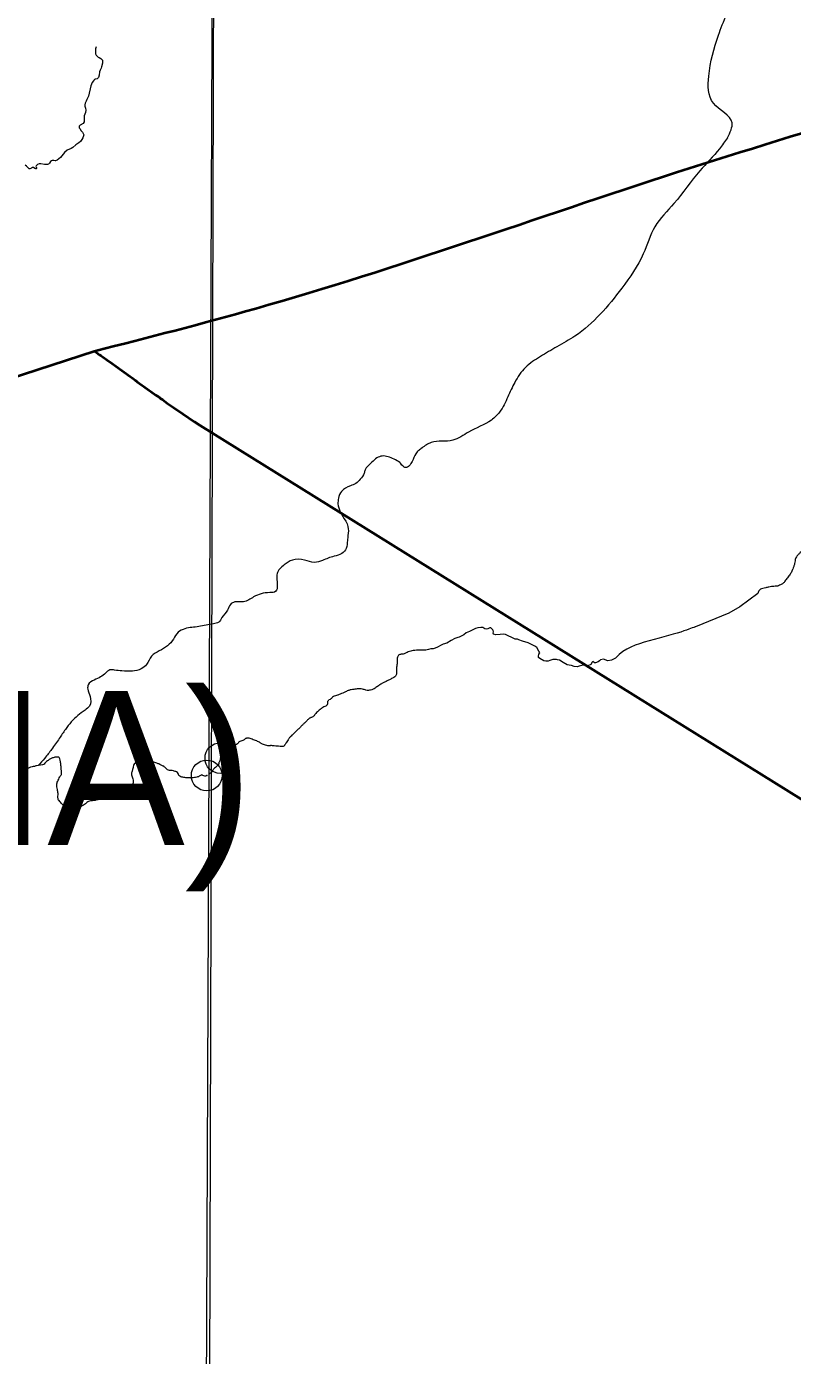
# Model space of a CAD drawing. Extents: x -1643653 to 4543381, y 1624270 to 13878484.
# Drawn here: x 596025 to 598511, y 8913437 to 8917753 of the extents above; entities that cross this region are included whole.
import ezdxf

# ---------------------------------------------------------------- set-up
doc = ezdxf.new("R2010")
doc.units = 0
doc.header["$LTSCALE"] = 200
doc.header["$PDMODE"] = 32
doc.header["$PDSIZE"] = 100
doc.layers.add('1', color=7, linetype='Continuous', lineweight=13)
doc.layers.add('6', color=7, linetype='Continuous', lineweight=13)

msp = doc.modelspace()

# ---------------------------------------------------------------- linework, layer by layer
at = {"layer": '1', "lineweight": 25}
msp.add_spline([(814781, 9009175.5), (814787.2, 9009173.4), (814796.9, 9009173.4), (814799.4, 9009172.4), (814805.1, 9009174.5), (814805.6, 9009176.5), (814811.7, 9009179.5), (814811.7, 9009179.5), (814801.5, 9009181), (814790.7, 9009181.5), (814784.1, 9009183.1), (814777.4, 9009185.1), (814778.4, 9009175.5)], degree=3, dxfattribs=at)
at = {"layer": '6', "lineweight": 40}
msp.add_line((590967.2, 8914985.2), (596244.3, 8916699.1), dxfattribs=at)
at = {"layer": '6'}
msp.add_line((598196.1, 8915803.3), (598191.4, 8915802), dxfattribs=at)
for points in [[(596655.5, 8924715.8), (596593.3, 8909930.3), (596531.7, 8896026.7)], [(596250.8, 8917687.3), (596248.7, 8917681.4), (596248.1, 8917671), (596249, 8917665.2), (596250.3, 8917660.7), (596252.4, 8917658.3), (596257.1, 8917654.4), (596260, 8917652.4), (596265.8, 8917650), (596270.7, 8917645.6), (596271.6, 8917643.7), (596271.6, 8917639.8), (596271.1, 8917634.4), (596268.2, 8917622.7), (596266.4, 8917617.8), (596263.4, 8917612), (596261.6, 8917606.8), (596260.5, 8917595.7), (596257.9, 8917588.2), (596255.4, 8917584.5), (596254.1, 8917583.7), (596249.3, 8917582.1), (596247.7, 8917582.2), (596245.3, 8917581.6), (596243.9, 8917580.7), (596243.9, 8917579.6), (596241.9, 8917577.3), (596238.1, 8917571.8), (596235.6, 8917566.4), (596233.7, 8917560.8), (596225.3, 8917527.3), (596220.9, 8917516.5), (596217.8, 8917510.6), (596215.1, 8917504.6), (596213.8, 8917499.6), (596214, 8917494.4), (596216, 8917488.3), (596217.2, 8917482.2), (596216.5, 8917474.5), (596212, 8917463.7), (596211.4, 8917457.9), (596212, 8917444.1), (596208.6, 8917438.8), (596198.3, 8917433.1), (596196.1, 8917430.4), (596195.8, 8917429.7), (596196, 8917424.9), (596198, 8917421.9), (596202, 8917414.9), (596206.1, 8917410.2), (596210.3, 8917401.9), (596209.8, 8917398), (596207.8, 8917392.2), (596204.3, 8917386.2), (596200.2, 8917380.3), (596194.8, 8917375.6), (596184.8, 8917369.3), (596174.7, 8917360.8), (596169.5, 8917357.7), (596156.6, 8917352.1), (596148.4, 8917343.8), (596135.3, 8917328.5), (596124.4, 8917319.8), (596118.9, 8917317.7), (596117.4, 8917317.7), (596113, 8917318.7), (596108, 8917318.5), (596105.3, 8917317.5), (596102.6, 8917314.5), (596099.2, 8917309.4), (596096.2, 8917306.2), (596092.9, 8917305.2), (596082.5, 8917305), (596071, 8917307.3), (596065.1, 8917307.5), (596059.9, 8917305.8), (596055.6, 8917301.1), (596055.1, 8917299.1), (596056.1, 8917296.6), (596057.1, 8917295.3), (596057.1, 8917292.5), (596056.6, 8917291.9), (596055.6, 8917291.5), (596054.9, 8917291.5), (596052, 8917292.5), (596047.6, 8917295.3), (596044.3, 8917295.4), (596043.6, 8917295.2), (596040.6, 8917293.5), (596035.6, 8917291.4), (596033.7, 8917290.9), (596033, 8917291.3), (596024.9, 8917299.5), (596019.8, 8917302.8)], [(598399.1, 8915912.4), (598340.5, 8915868.7), (598304.9, 8915847.9), (598196.3, 8915803.6)], [(597536.7, 8915796.5), (597536.7, 8915796.4), (597532.6, 8915800.1), (597531, 8915800.8), (597528.8, 8915800.3), (597522.5, 8915797.4), (597517.3, 8915796.2), (597513, 8915797.6), (597505.7, 8915801.4), (597499.6, 8915801.8), (597489.9, 8915800.1), (597482.3, 8915798.3), (597472, 8915792.4), (597462.6, 8915789), (597452.4, 8915784.3), (597444.2, 8915777.8), (597429.3, 8915770.4), (597425, 8915769.3), (597415.4, 8915765.7), (597403.9, 8915759.6), (597389.8, 8915751.1), (597377.4, 8915746.9), (597371.4, 8915743.9), (597359.3, 8915737.8), (597351.4, 8915734.2), (597345.1, 8915732.4), (597337.3, 8915731.7), (597330.1, 8915730.5), (597320.6, 8915727.8), (597299.3, 8915727.7)], [(597888.8, 8915696.3), (597884.6, 8915693.6), (597881.1, 8915690), (597872.4, 8915686.8), (597868.8, 8915687), (597866.2, 8915688.5), (597863.5, 8915690.6), (597861.7, 8915689.4), (597857.2, 8915681.7), (597847.4, 8915676.6), (597845.6, 8915676.6), (597831.6, 8915678.7), (597827.2, 8915678.4), (597818.5, 8915675.8), (597812.3, 8915674), (597803.3, 8915674.9), (597794.1, 8915678.1), (597786.7, 8915679.6), (597779.6, 8915680.3), (597767.1, 8915687.8), (597754.8, 8915694.9), (597749.2, 8915696.4), (597745, 8915697.6), (597733.1, 8915697.6), (597723.9, 8915694), (597718.2, 8915691.9), (597710.5, 8915691.6), (597704.2, 8915692.8), (597691.1, 8915700.8), (597687.3, 8915703.8), (597687, 8915708.6), (597688.2, 8915714.5), (597690.8, 8915719), (597688.5, 8915724.6), (597681.3, 8915736.5), (597675.1, 8915741), (597653.9, 8915751.4), (597635.2, 8915756.7), (597623.3, 8915761.8), (597618.3, 8915763.5), (597611.5, 8915763.2), (597604.9, 8915767.1), (597598.4, 8915770.6), (597590.3, 8915773.3), (597580.2, 8915778.7), (597573.1, 8915779.6), (597563, 8915778.7), (597548.4, 8915777.2), (597540.6, 8915780.2), (597539.4, 8915783.1), (597541.2, 8915787.9), (597540, 8915791.4), (597538.2, 8915794.4), (597537.3, 8915795.3), (597536.7, 8915796.4)], [(598196.1, 8915803.3), (598191.4, 8915802), (598186.4, 8915800.3), (598180.9, 8915798.3), (598174.7, 8915795.9), (598167.4, 8915793.1), (598158.9, 8915790.1), (598148.8, 8915786.8), (598137.1, 8915783.2), (598123.8, 8915779.5), (598109.4, 8915775.6), (598094.1, 8915771.4), (598078.3, 8915767.2), (598062.2, 8915762.8), (598046.1, 8915758.2), (598030.5, 8915753.6), (598015.4, 8915748.9), (598001, 8915743.7), (597987.2, 8915737.9), (597973.9, 8915731.2), (597961.2, 8915723.1), (597949.1, 8915713.5), (597937.4, 8915702.1)], [(597937.4, 8915702.1), (597924.5, 8915695), (597912.4, 8915693.6), (597898.5, 8915698.1), (597888.8, 8915696.3)], [(596056.9, 8915352.1), (596055, 8915351.9), (596050.4, 8915349.8), (596046.1, 8915349.5), (596042.6, 8915348.8), (596037.9, 8915347.3), (596020.8, 8915339.2)], [(596056.9, 8915352.1), (596055, 8915351.9), (596050.4, 8915349.8), (596046.1, 8915349.5), (596042.6, 8915348.8), (596037.9, 8915347.3), (596020.8, 8915339.2)]]:
    msp.add_lwpolyline(points, dxfattribs=at)
msp.add_lwpolyline([(607600.8, 8920952.4), (596639.8, 8920989.8), (596608.8, 8909934.4), (607569.8, 8909894.9)], close=True, dxfattribs=at)
at = {"layer": '6', "lineweight": 40}
for points in [[(596245.7, 8916698.7), (596252, 8916694.7), (596261.5, 8916687.4), (596267.4, 8916683.6), (596272.9, 8916679.3), (596284.8, 8916671.1), (596302.1, 8916658.7), (596315, 8916649.8), (596360.9, 8916616.4), (596367.5, 8916612.2), (596371.8, 8916608.8), (596377.7, 8916604.7), (596383.4, 8916599.9), (596399.5, 8916588.4), (596405.6, 8916584.3), (596422.1, 8916572.3), (596428.7, 8916568.1), (596444.9, 8916556.3), (596454.8, 8916549.8), (596459.8, 8916545.5), (596465.6, 8916541.6), (596476.8, 8916533.4), (596481.9, 8916528.6), (596501.9, 8916516.5), (596532.1, 8916495.5), (596570.5, 8916469.4), (596588.2, 8916457.2)], [(596588.2, 8916457.2), (598619.5, 8915193.9), (599198.7, 8914813.4)]]:
    msp.add_lwpolyline(points, dxfattribs=at)
at = {"layer": '6'}
for points in [[(598300.5, 8917392.3), (598315.3, 8917441.1), (598255.3, 8917504.1), (598239.6, 8917592.4), (598271.1, 8917724.9), (598331, 8917860.5), (598362.6, 8917945.7), (598337.3, 8918008.8), (598271.1, 8918059.2), (598264.8, 8918122.3), (598283.7, 8918169.6), (598293.2, 8918216.9), (598258.5, 8918251.6), (598220.6, 8918330.5), (598230.1, 8918494.5), (598230.1, 8918586), (598223.8, 8918652.2), (598198.6, 8918705.8), (598223.8, 8918775.2), (598277.4, 8918895.6), (598337.3, 8919006), (598365.7, 8919135.4), (598368.9, 8919223.8), (598359.4, 8919260.4), (598397.3, 8919298.2), (598463.5, 8919374), (598532.9, 8919493.9), (598564.4, 8919569.6), (598630.7, 8919607.5), (598678, 8919639.1), (598668.5, 8919676.9), (598715.8, 8919736.9), (598775.8, 8919809.5), (598854.6, 8919853.7), (598920.8, 8919907.3)], [(598300.5, 8917392.3), (598274.5, 8917356.4), (598210.7, 8917284.6), (598126.9, 8917178.9), (598065.1, 8917103.1), (598027.2, 8917015.3), (597957.4, 8916903.6), (597805.4, 8916748), (597746.9, 8916713.4), (597693.1, 8916681.5), (597644.5, 8916646.3), (597609.9, 8916597.7), (597587.3, 8916550.5), (597560.7, 8916501.3), (597534.1, 8916475.4), (597459.7, 8916436.1), (597409.1, 8916409.5), (597338.7, 8916402.2), (597308.1, 8916384.3)], [(598300.5, 8917392.3), (598274.5, 8917356.4), (598210.7, 8917284.6), (598126.9, 8917178.9), (598065.1, 8917103.1), (598027.2, 8917015.3), (597957.4, 8916903.6), (597805.4, 8916748), (597746.9, 8916713.4), (597693.1, 8916681.5), (597644.5, 8916646.3), (597609.9, 8916597.7), (597587.3, 8916550.5), (597560.7, 8916501.3), (597534.1, 8916475.4), (597459.7, 8916436.1), (597409.1, 8916409.5), (597338.7, 8916402.2), (597308.1, 8916384.3)], [(597309, 8916384.8), (597298, 8916376.9), (597288.7, 8916365.8), (597276.9, 8916341), (597267.3, 8916326.9), (597255.5, 8916320.7), (597246.2, 8916326.2), (597236.2, 8916337.3), (597218.1, 8916348), (597179, 8916358.4), (597162, 8916352.1), (597146.1, 8916338.1), (597123.9, 8916313.6), (597120.6, 8916302.2), (597108.3, 8916282.9), (597093.6, 8916269.3), (597076.2, 8916261.9), (597047.7, 8916243.4), (597037.4, 8916221.2), (597035.2, 8916203.4)], [(597309, 8916384.8), (597298, 8916376.9), (597288.7, 8916365.8), (597276.9, 8916341), (597267.3, 8916326.9), (597255.5, 8916320.7), (597246.2, 8916326.2), (597236.2, 8916337.3), (597218.1, 8916348), (597179, 8916358.4), (597162, 8916352.1), (597146.1, 8916338.1), (597123.9, 8916313.6), (597120.6, 8916302.2), (597108.3, 8916282.9), (597093.6, 8916269.3), (597076.2, 8916261.9), (597047.7, 8916243.4), (597037.4, 8916221.2), (597035.2, 8916203.4)], [(597035.2, 8916203.4), (597043.3, 8916176.8), (597061, 8916146.8), (597068.4, 8916129.5), (597068.4, 8916100.6), (597066.6, 8916084), (597062.5, 8916058.5), (597048.1, 8916041.8), (597023, 8916032.9), (596985.6, 8916019.6), (596959, 8916013), (596927.2, 8916020.7), (596887.7, 8916020.4), (596861.1, 8916004.8), (596838.5, 8915976.4), (596837.4, 8915961.9), (596838.9, 8915938.3), (596833.7, 8915919), (596814.1, 8915915), (596762, 8915900.6), (596729.5, 8915884.7), (596700.6, 8915884.3), (596686.6, 8915876.5), (596677, 8915857.3), (596658.5, 8915833.6), (596648.5, 8915818.4), (596631.9, 8915813.6), (596583.8, 8915804.4), (596538.7, 8915797.4), (596516.6, 8915785.9), (596501.4, 8915764.1), (596482.2, 8915741.9), (596455.2, 8915725.2), (596430.8, 8915708.2), (596414.2, 8915681.6), (596396.8, 8915667.2), (596368.3, 8915659.8), (596334.3, 8915660.2), (596310.7, 8915663.1), (596295.2, 8915663.9), (596281.1, 8915653.5), (596265.2, 8915640.9), (596244.1, 8915630.9), (596224.9, 8915615.4), (596223.1, 8915601.7), (596230.8, 8915577.4), (596229, 8915546.4), (596214.6, 8915533.4), (596190.9, 8915515.3), (596169.8, 8915495), (596150.6, 8915470.2), (596131, 8915441.4), (596105.9, 8915405.6), (596083.7, 8915377.1), (596062.6, 8915352.7)], [(597035.2, 8916203.4), (597043.3, 8916176.8), (597061, 8916146.8), (597068.4, 8916129.5), (597068.4, 8916100.6), (597066.6, 8916084), (597062.5, 8916058.5), (597048.1, 8916041.8), (597023, 8916032.9), (596985.6, 8916019.6), (596959, 8916013), (596927.2, 8916020.7), (596887.7, 8916020.4), (596861.1, 8916004.8), (596838.5, 8915976.4), (596837.4, 8915961.9), (596838.9, 8915938.3), (596833.7, 8915919), (596814.1, 8915915), (596762, 8915900.6), (596729.5, 8915884.7), (596700.6, 8915884.3), (596686.6, 8915876.5), (596677, 8915857.3), (596658.5, 8915833.6), (596648.5, 8915818.4), (596631.9, 8915813.6), (596583.8, 8915804.4), (596538.7, 8915797.4), (596516.6, 8915785.9), (596501.4, 8915764.1), (596482.2, 8915741.9), (596455.2, 8915725.2), (596430.8, 8915708.2), (596414.2, 8915681.6), (596396.8, 8915667.2), (596368.3, 8915659.8), (596334.3, 8915660.2), (596310.7, 8915663.1), (596295.2, 8915663.9), (596281.1, 8915653.5), (596265.2, 8915640.9), (596244.1, 8915630.9), (596224.9, 8915615.4), (596223.1, 8915601.7), (596230.8, 8915577.4), (596229, 8915546.4), (596214.6, 8915533.4), (596190.9, 8915515.3), (596169.8, 8915495), (596150.6, 8915470.2), (596131, 8915441.4), (596105.9, 8915405.6), (596083.7, 8915377.1), (596062.6, 8915352.7)]]:
    msp.add_spline(points, degree=3, dxfattribs=at)
at = {"layer": '6', "lineweight": 40}
msp.add_spline([(596244.3, 8916699.1), (596768.6, 8916837.7), (598135.3, 8917279.9), (599449.7, 8917687.2), (600558.2, 8918071.1)], degree=3, dxfattribs=at)
at = {"layer": '6'}
for points in [[(598679.5, 8916286.3), (598678.8, 8916285.7), (598676.5, 8916284.7), (598673.8, 8916283), (598669.9, 8916281.6), (598665.8, 8916281.6), (598661, 8916282.2), (598658.3, 8916283.1), (598654, 8916284.1), (598650, 8916283.7), (598648.7, 8916281.8), (598648, 8916277.7), (598648, 8916275.1), (598649.7, 8916271.8), (598651.9, 8916267.3), (598651.9, 8916263), (598648.3, 8916258.8), (598644, 8916256.1), (598639.5, 8916253.8), (598636.1, 8916251.4), (598631.7, 8916247.3), (598626.6, 8916242.6), (598622.3, 8916238.7), (598618.9, 8916234.5), (598615.1, 8916228.9), (598613.5, 8916224.3), (598612.7, 8916220.8), (598614.4, 8916218.5), (598621, 8916217.1), (598626.8, 8916214.2), (598633, 8916210.8), (598635.1, 8916207.7), (598637.2, 8916203.7), (598636.7, 8916200), (598632.4, 8916196.2), (598628.8, 8916194.5), (598625.1, 8916193.8), (598621.6, 8916187.9), (598619, 8916182.7), (598617.6, 8916180), (598616.8, 8916177.7), (598616.8, 8916174.6), (598617.8, 8916170.6), (598619.8, 8916163.9), (598621.8, 8916158), (598623.8, 8916151), (598622.9, 8916145.1), (598616.7, 8916137.4), (598611.9, 8916132.6), (598609.7, 8916127.3), (598605.8, 8916120.6), (598598.2, 8916118), (598588.6, 8916117.2), (598581.9, 8916118.5), (598576.4, 8916118.5), (598572.5, 8916116.3), (598566.9, 8916112), (598560.8, 8916108.9), (598556.5, 8916105.6), (598551.7, 8916102.2), (598547.7, 8916098.3), (598545.4, 8916092.1), (598545.5, 8916088.6), (598545.5, 8916082.7), (598546.1, 8916078.2), (598549, 8916072.8), (598552.4, 8916067.2), (598554.1, 8916062.7), (598552.4, 8916057.7), (598549.3, 8916053.8), (598543, 8916049.8), (598536.7, 8916044.7), (598530.5, 8916038.6), (598524.2, 8916031), (598521.6, 8916025.1), (598519.9, 8916018.9), (598518.5, 8916009.1), (598515.9, 8915999), (598512, 8915990.6), (598510.7, 8915987.1), (598507, 8915979.5)], [(598507, 8915979.5), (598506.3, 8915978.3), (598504.1, 8915974.2), (598500.6, 8915968.8), (598495.5, 8915963.2), (598490.6, 8915957.9), (598487.8, 8915952.3), (598481.2, 8915943.3), (598472.1, 8915940.8), (598465.8, 8915936.9), (598460, 8915935.2), (598451.5, 8915935.2), (598442.9, 8915934.1), (598435.2, 8915933), (598424.8, 8915930.2), (598415.1, 8915928.8), (598407.4, 8915925.7), (598403.4, 8915922.2), (598401.1, 8915917.3), (598399.1, 8915912.4)], [(597298.7, 8915727.7), (597286.5, 8915727.3), (597279.7, 8915726.6), (597272.2, 8915725.1), (597263.9, 8915722.5), (597256.4, 8915718.6), (597253.8, 8915717.1), (597247.7, 8915714.7), (597240.7, 8915714.6), (597236.7, 8915713.7), (597232.5, 8915711.4), (597229.7, 8915707.7), (597228.2, 8915702.2), (597228.1, 8915696), (597228.3, 8915688.1), (597227.3, 8915679.6), (597226, 8915672.8), (597225.9, 8915664.2), (597226.3, 8915652.2), (597225.5, 8915647.3), (597223.2, 8915642.8), (597218.2, 8915640.3), (597210.6, 8915635.6), (597207.3, 8915634.1)], [(597207.3, 8915634.1), (597201.3, 8915630.8), (597196, 8915627.9), (597184.1, 8915622.6), (597177.1, 8915619.2), (597167.4, 8915612.4), (597156, 8915604), (597150.1, 8915600.8), (597141.5, 8915598.1), (597134.8, 8915596.5), (597127.1, 8915597.9), (597115.2, 8915601.2), (597107.2, 8915602.7), (597101.2, 8915602.8), (597094.6, 8915600.8), (597087.2, 8915600.4), (597079.1, 8915599.7), (597070.8, 8915597.5), (597062, 8915593.4), (597040.8, 8915583.9), (597034.3, 8915581.3), (597027.3, 8915579.8), (597020.4, 8915577.5), (597016, 8915573.5), (597013.2, 8915569.2), (597009.5, 8915566.9), (597006.2, 8915566.3)], [(597006.7, 8915565.5), (597003.8, 8915564.7), (597001.6, 8915560.2), (597001.6, 8915556.2), (597001.6, 8915552.5), (597000.3, 8915550.4), (596999.4, 8915548.5), (596996.7, 8915546.4), (596990.5, 8915543.3), (596984, 8915540.4), (596976, 8915534.6), (596962.2, 8915521.2), (596959.3, 8915516.4), (596956.8, 8915512.6), (596954.2, 8915511.2), (596950.2, 8915509.5), (596946.2, 8915507.7), (596943.7, 8915506.8), (596941.3, 8915505), (596936.7, 8915501.2), (596934.7, 8915498.3), (596929.8, 8915494.5), (596925.8, 8915490.1), (596923.2, 8915487.4), (596920.8, 8915484.5), (596916.7, 8915482.2), (596914.7, 8915478.3), (596909.9, 8915472.9), (596906.5, 8915471), (596905.2, 8915469.6), (596893.7, 8915458.5)], [(596738.9, 8915441.6), (596737.8, 8915441.6), (596736, 8915441.1), (596733.8, 8915438.7), (596731.2, 8915436), (596728.1, 8915434.3), (596720, 8915432.1), (596714.7, 8915430.1), (596713.3, 8915428.8), (596711.9, 8915426.1), (596709.8, 8915423.7), (596704.2, 8915419.9), (596696.8, 8915416.1), (596692.5, 8915414.7), (596689.7, 8915414.1), (596686.9, 8915414.4), (596682.8, 8915414.2), (596679.7, 8915413.4), (596675.8, 8915413.6), (596674.5, 8915414.6), (596672.6, 8915416.8), (596669, 8915417.7), (596665.4, 8915416.6), (596662.7, 8915415.1), (596661, 8915412.7), (596658.1, 8915405.9), (596657.1, 8915403.8), (596656.6, 8915400.5), (596656.1, 8915393.2), (596656.1, 8915389), (596655.6, 8915386.4), (596654.5, 8915383.5), (596653.7, 8915379.8), (596654.1, 8915377.2)], [(596893.7, 8915458.5), (596891.1, 8915455.9), (596886.1, 8915450.8), (596881.1, 8915447.1), (596879, 8915444.2), (596876.7, 8915439.7), (596874.8, 8915436.9), (596869.3, 8915429.2), (596866.6, 8915425.4), (596864, 8915421.4), (596861.4, 8915417.6), (596860.5, 8915415.8), (596859, 8915415.3), (596853.6, 8915415.2), (596842, 8915415.6), (596834.9, 8915416.2), (596822.8, 8915417.8), (596816.4, 8915417.9), (596814, 8915417.2), (596808.9, 8915416.9), (596800.7, 8915418.8), (596793.2, 8915420.9), (596787.8, 8915423.4), (596785.8, 8915425.7), (596780.9, 8915428.5), (596774.8, 8915431.8), (596769, 8915434.4), (596760.3, 8915436.5), (596753.5, 8915440.3), (596748.2, 8915441.5), (596741.5, 8915442.3), (596739, 8915442)], [(596553.2, 8915313), (596547.9, 8915313.2), (596538.6, 8915313.9), (596524.7, 8915316), (596518.9, 8915320.5), (596516.8, 8915328), (596512.7, 8915332.3), (596501.2, 8915336.3), (596494, 8915337.2), (596488.7, 8915337.2), (596482.3, 8915338.9), (596476.1, 8915345.1), (596471.6, 8915349.8), (596469.1, 8915351.4), (596463.7, 8915353.7), (596460.5, 8915355.4), (596455, 8915358.4), (596445.9, 8915361.2), (596428.8, 8915367.6), (596423.9, 8915370.2), (596420.9, 8915373.4), (596418.6, 8915375.1), (596413.5, 8915377.2), (596406.9, 8915377.4), (596401.1, 8915376.8), (596398.3, 8915374.7), (596389.2, 8915368.9), (596386.1, 8915367), (596381.9, 8915364.2), (596377.2, 8915361.2), (596373.1, 8915357.8), (596370.4, 8915348.4), (596370.2, 8915345.1), (596368.2, 8915334.4), (596365.2, 8915329.3), (596364.4, 8915325.4), (596366.5, 8915319.8), (596368, 8915313.8), (596371.2, 8915305.9), (596370.6, 8915296.9), (596369.1, 8915284.9), (596366.4, 8915276.8), (596363, 8915273.4), (596361, 8915271.2), (596357.4, 8915271), (596347.9, 8915273.9), (596341.7, 8915274.7), (596337.2, 8915272.6), (596324.8, 8915271.1), (596313.8, 8915268.1), (596303.7, 8915267.1), (596295.4, 8915265.4), (596291.4, 8915265.4), (596285.2, 8915259.6), (596276.6, 8915251.6), (596268.2, 8915244.5), (596264.8, 8915243), (596259.7, 8915243), (596251.6, 8915241.5), (596248.2, 8915239.8), (596238.5, 8915238.3), (596232.3, 8915238.5), (596225.5, 8915236.3), (596221, 8915233.6), (596215.7, 8915227.8), (596210.2, 8915224.4), (596201.3, 8915220.3), (596195.5, 8915216.9), (596187.7, 8915215.6), (596178.1, 8915215.2), (596163.3, 8915216), (596154.2, 8915218.2), (596145, 8915223.3), (596140.3, 8915227.8), (596134.5, 8915233.8), (596130, 8915239.5), (596127.3, 8915242.3), (596126.4, 8915248.9), (596126.4, 8915253.2), (596127.9, 8915261.8), (596124.5, 8915274.8), (596121.9, 8915292.6), (596124.9, 8915301.2), (596133.3, 8915317.6), (596138.4, 8915324.3), (596139, 8915332), (596137.5, 8915340.5), (596136.2, 8915353.4), (596134.8, 8915366), (596132.2, 8915375.9), (596130.7, 8915379.5), (596128.8, 8915380.8), (596126.7, 8915380.8), (596119.7, 8915381), (596108.6, 8915377.8), (596100.2, 8915373.7), (596092.6, 8915368.5), (596086.2, 8915363.4), (596081.3, 8915357.4), (596078.7, 8915354.6), (596056.9, 8915352.1)], [(596553.2, 8915313), (596547.9, 8915313.2), (596538.6, 8915313.9), (596524.7, 8915316), (596518.9, 8915320.5), (596516.8, 8915328), (596512.7, 8915332.3), (596501.2, 8915336.3), (596494, 8915337.2), (596488.7, 8915337.2), (596482.3, 8915338.9), (596476.1, 8915345.1), (596471.6, 8915349.8), (596469.1, 8915351.4), (596463.7, 8915353.7), (596460.5, 8915355.4), (596455, 8915358.4), (596445.9, 8915361.2), (596428.8, 8915367.6), (596423.9, 8915370.2), (596420.9, 8915373.4), (596418.6, 8915375.1), (596413.5, 8915377.2), (596406.9, 8915377.4), (596401.1, 8915376.8), (596398.3, 8915374.7), (596389.2, 8915368.9), (596386.1, 8915367), (596381.9, 8915364.2), (596377.2, 8915361.2), (596373.1, 8915357.8), (596370.4, 8915348.4), (596370.2, 8915345.1), (596368.2, 8915334.4), (596365.2, 8915329.3), (596364.4, 8915325.4), (596366.5, 8915319.8), (596368, 8915313.8), (596371.2, 8915305.9), (596370.6, 8915296.9), (596369.1, 8915284.9), (596366.4, 8915276.8), (596363, 8915273.4), (596361, 8915271.2), (596357.4, 8915271), (596347.9, 8915273.9), (596341.7, 8915274.7), (596337.2, 8915272.6), (596324.8, 8915271.1), (596313.8, 8915268.1), (596303.7, 8915267.1), (596295.4, 8915265.4), (596291.4, 8915265.4), (596285.2, 8915259.6), (596276.6, 8915251.6), (596268.2, 8915244.5), (596264.8, 8915243), (596259.7, 8915243), (596251.6, 8915241.5), (596248.2, 8915239.8), (596238.5, 8915238.3), (596232.3, 8915238.5), (596225.5, 8915236.3), (596221, 8915233.6), (596215.7, 8915227.8), (596210.2, 8915224.4), (596201.3, 8915220.3), (596195.5, 8915216.9), (596187.7, 8915215.6), (596178.1, 8915215.2), (596163.3, 8915216), (596154.2, 8915218.2), (596145, 8915223.3), (596140.3, 8915227.8), (596134.5, 8915233.8), (596130, 8915239.5), (596127.3, 8915242.3), (596126.4, 8915248.9), (596126.4, 8915253.2), (596127.9, 8915261.8), (596124.5, 8915274.8), (596121.9, 8915292.6), (596124.9, 8915301.2), (596133.3, 8915317.6), (596138.4, 8915324.3), (596139, 8915332), (596137.5, 8915340.5), (596136.2, 8915353.4), (596134.8, 8915366), (596132.2, 8915375.9), (596130.7, 8915379.5), (596128.8, 8915380.8), (596126.7, 8915380.8), (596119.7, 8915381), (596108.6, 8915377.8), (596100.2, 8915373.7), (596092.6, 8915368.5), (596086.2, 8915363.4), (596081.3, 8915357.4), (596078.7, 8915354.6), (596056.9, 8915352.1)], [(596653.7, 8915373.4), (596653.7, 8915373.2), (596653.4, 8915371.6), (596652.3, 8915368.8), (596650.8, 8915366.5), (596648.9, 8915362.6), (596648.8, 8915359.1), (596647.5, 8915355.5), (596645.7, 8915353.3), (596642, 8915350.8), (596638.3, 8915347.7), (596632.2, 8915342), (596630.4, 8915339.6), (596627.4, 8915333.7), (596625.4, 8915330.4), (596616.9, 8915324.7)], [(596609.7, 8915320.8), (596605.8, 8915317.7), (596603.8, 8915317.8), (596596.1, 8915320.5), (596594.6, 8915322.6), (596591.8, 8915322.6), (596587.3, 8915319.2), (596584.3, 8915317.1), (596570.5, 8915313.2), (596558.6, 8915312.9), (596553.2, 8915313)], [(596609.7, 8915320.8), (596605.8, 8915317.7), (596603.8, 8915317.8), (596596.1, 8915320.5), (596594.6, 8915322.6), (596591.8, 8915322.6), (596587.3, 8915319.2), (596584.3, 8915317.1), (596570.5, 8915313.2), (596558.6, 8915312.9), (596553.2, 8915313)], [(596616.9, 8915324.7), (596616.8, 8915324.6), (596616.7, 8915324.6), (596616.7, 8915324.5)]]:
    msp.add_open_spline(points, degree=3, dxfattribs=at)
for p in [(596654.1, 8915377.2), (596609.7, 8915320.8)]:
    msp.add_point(p, dxfattribs=at)

# ---------------------------------------------------------------- texts
msp.add_text('(DELMIRO GOUVEIA)', height=500, dxfattribs=at).set_placement((590036.9, 8915095.5))

doc.saveas('drawing.dxf')
